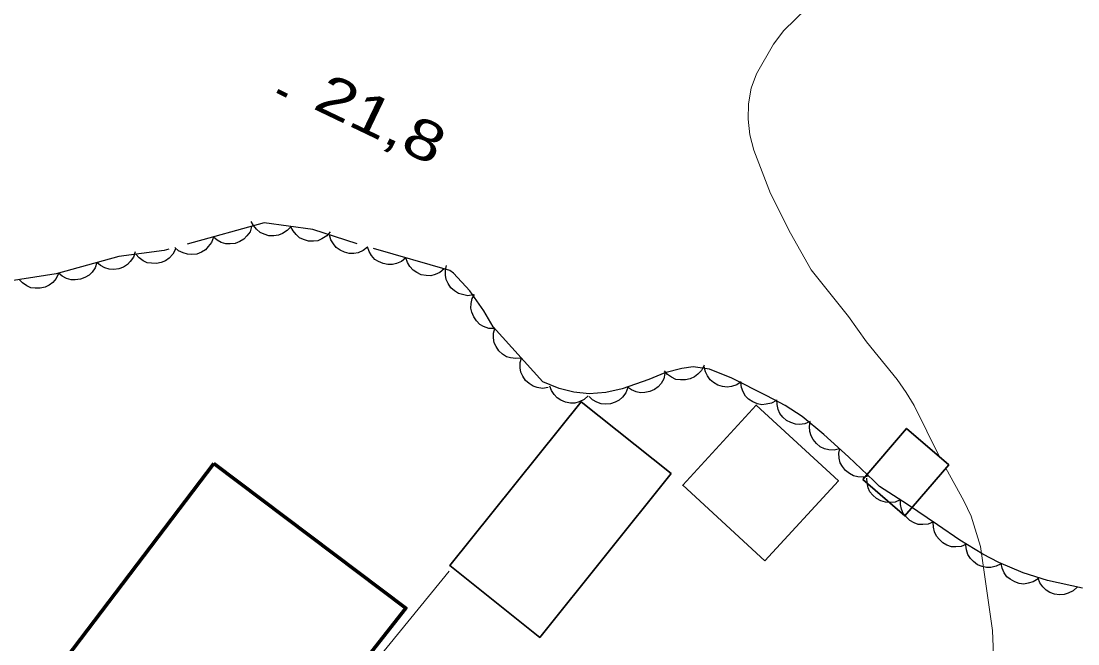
# Model space of a CAD drawing. Extents: x 355726 to 357533, y 5103782 to 5105258.
# Drawn here: x 356730.06 to 356769.86, y 5104545.24 to 5104568.69 of the extents above; entities that cross this region are included whole.
import ezdxf

# ---------------------------------------------------------------- set-up
doc = ezdxf.new("R2010")
doc.units = 0
doc.header["$LTSCALE"] = 0.6
doc.linetypes.add('DOT_DASHED', pattern=[7.7, 5, -1.2, 0.3, -1.2])
doc.linetypes.add('LONG_DASHED', pattern=[7.5, 6, -1.5])
for name, color, linetype, lineweight in [('19', 7, 'Continuous', 13), ('2', 7, 'LONG_DASHED', 13), ('3', 7, 'Continuous', 140), ('31', 7, 'Continuous', 35), ('44', 7, 'Continuous', 25)]:
    doc.layers.add(name, color=color, linetype=linetype, lineweight=lineweight)

msp = doc.modelspace()

# ---------------------------------------------------------------- linework, layer by layer
at = {"layer": '19'}
msp.add_lwpolyline([(356730.71, 5104522.92), (356730.94, 5104523.73), (356731.38, 5104525.05), (356732.48, 5104527.58), (356733.12, 5104529.09), (356733.72, 5104530.33), (356734.63, 5104531.97), (356735.85, 5104534.33), (356736.89, 5104536.2), (356737.99, 5104537.84), (356741.24, 5104541.91), (356746.18, 5104547.98)], dxfattribs=at)
at = {"layer": '2', "linetype": 'Continuous'}
for points in [[(356764.65, 5104552.28), (356763.7, 5104554.22), (356763.39, 5104554.7), (356763.06, 5104555.2), (356761.9, 5104556.61), (356761.22, 5104557.57), (356759.82, 5104559.33), (356759.04, 5104560.7), (356758.28, 5104562.2), (356757.65, 5104563.83), (356757.51, 5104564.41), (356757.44, 5104565), (356757.46, 5104565.57), (356757.55, 5104566.16), (356757.76, 5104566.7), (356758.4, 5104567.82), (356758.79, 5104568.34), (356760.48, 5104569.99)], [(356764.18, 5104518.04), (356764.4, 5104518.49), (356764.53, 5104518.99), (356764.58, 5104519.51), (356764.55, 5104522.26), (356764.74, 5104526), (356764.62, 5104528.74), (356764.67, 5104530.29), (356764.83, 5104531.91), (356765.12, 5104533.55), (356765.48, 5104535.09), (356766.08, 5104537.26), (356766.22, 5104537.96), (356766.42, 5104539.9), (356766.44, 5104541.82), (356766.7, 5104544.51), (356766.65, 5104545.74), (356766.19, 5104548.91), (356765.84, 5104550.05), (356765.56, 5104550.63), (356764.89, 5104551.85)]]:
    msp.add_lwpolyline(points, dxfattribs=at)
at = {"layer": '3'}
msp.add_line((356739.71, 5104566.06), (356740.07, 5104565.89), dxfattribs=at)
at = {"layer": '31'}
for points in [[(356754.54, 5104551.65), (356749.59, 5104545.48), (356746.21, 5104548.19), (356751.15, 5104554.36), (356754.54, 5104551.65)], [(356758.07, 5104548.37), (356754.98, 5104551.21), (356757.75, 5104554.23), (356760.84, 5104551.38), (356758.07, 5104548.37)], [(356761.76, 5104551.43), (356763.34, 5104550.06), (356765, 5104551.98), (356763.41, 5104553.35), (356761.76, 5104551.43)]]:
    msp.add_lwpolyline(points, close=True, dxfattribs=at)
at = {"layer": '31', "lineweight": 70}
msp.add_lwpolyline([(356737.32, 5104552.03), (356744.55, 5104546.59), (356741.18, 5104542.3), (356740.19, 5104543.11), (356736.99, 5104538.97), (356736.2, 5104539.51), (356735.03, 5104537.88), (356730.52, 5104541.34), (356731.55, 5104542.67), (356730.71, 5104543.33), (356737.32, 5104552.03)], close=True, dxfattribs=at)
at = {"layer": '44', "linetype": 'DOT_DASHED'}
for points in [[(356747.84, 5104557.18), (356747.49, 5104557.78), (356746.96, 5104558.53), (356746.35, 5104559.2), (356746.21, 5104559.3), (356742.72, 5104560.3), (356741.05, 5104560.84), (356739.21, 5104561.09), (356735.45, 5104560.05), (356733.74, 5104559.83), (356731.38, 5104559.18), (356729.2, 5104558.83), (356727.35, 5104558.53), (356727.02, 5104558.48), (356725.18, 5104558.73), (356724.45, 5104559.53), (356723.76, 5104561.1), (356723.24, 5104562.97), (356722.55, 5104564.54), (356721.9, 5104566.88), (356721.21, 5104568.45), (356720.39, 5104570.49)], [(356770.03, 5104547.34), (356768.72, 5104547.63), (356767.8, 5104547.92), (356766.88, 5104548.3), (356766.28, 5104548.62), (356765.42, 5104549.15), (356764.57, 5104549.72), (356763.44, 5104550.49), (356762.39, 5104551.17), (356762.17, 5104551.38), (356761.22, 5104552.28), (356760.29, 5104553.13), (356759.48, 5104553.8), (356758.84, 5104554.22), (356758.15, 5104554.58), (356756.83, 5104555.25), (356755.99, 5104555.59), (356755.37, 5104555.67), (356754.95, 5104555.61), (356754.31, 5104555.45), (356753.7, 5104555.2), (356752.7, 5104554.84), (356752.08, 5104554.7), (356751.46, 5104554.65), (356750.88, 5104554.72), (356750.33, 5104554.86), (356749.71, 5104555.11), (356747.84, 5104557.18)]]:
    msp.add_lwpolyline(points, dxfattribs=at)
at = {"layer": '44'}
for points in [[(356738.74, 5104560.96), (356738.68, 5104560.76), (356738.56, 5104560.6), (356738.45, 5104560.48), (356738.3, 5104560.39), (356738.12, 5104560.32), (356737.93, 5104560.3), (356737.77, 5104560.31), (356737.6, 5104560.36), (356737.44, 5104560.44), (356737.3, 5104560.56)], [(356740.22, 5104560.95), (356740.08, 5104560.8), (356739.91, 5104560.69), (356739.75, 5104560.63), (356739.58, 5104560.6), (356739.39, 5104560.61), (356739.21, 5104560.67), (356739.06, 5104560.73), (356738.93, 5104560.85), (356738.81, 5104560.99), (356738.73, 5104561.15)], [(356741.7, 5104560.75), (356741.57, 5104560.6), (356741.39, 5104560.49), (356741.24, 5104560.42), (356741.07, 5104560.4), (356740.88, 5104560.41), (356740.7, 5104560.47), (356740.55, 5104560.53), (356740.42, 5104560.65), (356740.3, 5104560.79), (356740.22, 5104560.95)], [(356737.3, 5104560.56), (356737.23, 5104560.36), (356737.11, 5104560.2), (356737, 5104560.08), (356736.85, 5104559.99), (356736.68, 5104559.92), (356736.49, 5104559.9), (356736.32, 5104559.91), (356736.16, 5104559.96), (356735.99, 5104560.04), (356735.85, 5104560.16)], [(356743.11, 5104560.18), (356742.94, 5104560.05), (356742.75, 5104559.97), (356742.59, 5104559.94), (356742.42, 5104559.94), (356742.24, 5104559.99), (356742.07, 5104560.07), (356741.93, 5104560.16), (356741.82, 5104560.3), (356741.73, 5104560.46), (356741.68, 5104560.64)], [(356744.55, 5104559.78), (356744.39, 5104559.64), (356744.2, 5104559.56), (356744.05, 5104559.52), (356743.87, 5104559.52), (356743.69, 5104559.56), (356743.52, 5104559.64), (356743.38, 5104559.72), (356743.26, 5104559.86), (356743.17, 5104560.02), (356743.11, 5104560.19)], [(356734.36, 5104560), (356734.29, 5104559.8), (356734.17, 5104559.64), (356734.06, 5104559.52), (356733.91, 5104559.43), (356733.74, 5104559.36), (356733.55, 5104559.34), (356733.38, 5104559.35), (356733.21, 5104559.4), (356733.05, 5104559.49), (356732.91, 5104559.6)], [(356735.87, 5104560.1), (356735.77, 5104559.92), (356735.63, 5104559.77), (356735.5, 5104559.67), (356735.34, 5104559.6), (356735.16, 5104559.56), (356734.97, 5104559.57), (356734.81, 5104559.59), (356734.65, 5104559.67), (356734.5, 5104559.78), (356734.38, 5104559.91)], [(356745.99, 5104559.36), (356745.83, 5104559.23), (356745.65, 5104559.15), (356745.49, 5104559.1), (356745.31, 5104559.11), (356745.13, 5104559.14), (356744.96, 5104559.23), (356744.82, 5104559.31), (356744.7, 5104559.45), (356744.61, 5104559.6), (356744.55, 5104559.78)], [(356732.91, 5104559.6), (356732.85, 5104559.4), (356732.73, 5104559.24), (356732.62, 5104559.12), (356732.46, 5104559.03), (356732.29, 5104558.97), (356732.1, 5104558.95), (356731.94, 5104558.95), (356731.77, 5104559), (356731.6, 5104559.09), (356731.47, 5104559.2)], [(356747.09, 5104558.38), (356746.89, 5104558.35), (356746.68, 5104558.39), (356746.53, 5104558.43), (356746.38, 5104558.53), (356746.24, 5104558.65), (356746.14, 5104558.81), (356746.07, 5104558.96), (356746.04, 5104559.13), (356746.04, 5104559.32), (356746.08, 5104559.49)], [(356731.47, 5104559.19), (356731.38, 5104559), (356731.25, 5104558.85), (356731.12, 5104558.75), (356730.96, 5104558.67), (356730.78, 5104558.63), (356730.59, 5104558.63), (356730.43, 5104558.65), (356730.27, 5104558.72), (356730.11, 5104558.83), (356729.99, 5104558.96)], [(356747.88, 5104557.11), (356747.67, 5104557.12), (356747.48, 5104557.19), (356747.34, 5104557.27), (356747.21, 5104557.4), (356747.11, 5104557.55), (356747.04, 5104557.73), (356747, 5104557.88), (356747.01, 5104558.06), (356747.05, 5104558.24), (356747.13, 5104558.4)], [(356748.9, 5104556), (356748.69, 5104555.98), (356748.49, 5104556.01), (356748.34, 5104556.05), (356748.19, 5104556.15), (356748.05, 5104556.28), (356747.95, 5104556.44), (356747.88, 5104556.58), (356747.85, 5104556.76), (356747.85, 5104556.94), (356747.9, 5104557.12)], [(356749.91, 5104554.89), (356749.7, 5104554.86), (356749.5, 5104554.89), (356749.34, 5104554.94), (356749.19, 5104555.04), (356749.06, 5104555.16), (356748.96, 5104555.32), (356748.88, 5104555.47), (356748.86, 5104555.64), (356748.86, 5104555.83), (356748.9, 5104556)], [(356754.31, 5104555.42), (356754.26, 5104555.22), (356754.16, 5104555.04), (356754.05, 5104554.92), (356753.91, 5104554.82), (356753.74, 5104554.74), (356753.55, 5104554.71), (356753.39, 5104554.69), (356753.22, 5104554.73), (356753.05, 5104554.81), (356752.9, 5104554.91)], [(356755.78, 5104555.73), (356755.68, 5104555.54), (356755.55, 5104555.39), (356755.42, 5104555.29), (356755.26, 5104555.22), (356755.08, 5104555.18), (356754.89, 5104555.18), (356754.72, 5104555.2), (356754.56, 5104555.28), (356754.41, 5104555.38), (356754.29, 5104555.52)], [(356757.18, 5104555.11), (356757.01, 5104554.99), (356756.81, 5104554.93), (356756.65, 5104554.91), (356756.48, 5104554.93), (356756.3, 5104554.98), (356756.14, 5104555.08), (356756.01, 5104555.18), (356755.91, 5104555.33), (356755.83, 5104555.49), (356755.79, 5104555.67)], [(356758.51, 5104554.4), (356758.32, 5104554.3), (356758.12, 5104554.26), (356757.96, 5104554.24), (356757.79, 5104554.28), (356757.62, 5104554.35), (356757.46, 5104554.46), (356757.34, 5104554.57), (356757.25, 5104554.73), (356757.19, 5104554.9), (356757.17, 5104555.08)], [(356751.42, 5104554.58), (356751.26, 5104554.44), (356751.08, 5104554.36), (356750.92, 5104554.31), (356750.75, 5104554.31), (356750.56, 5104554.34), (356750.39, 5104554.42), (356750.25, 5104554.5), (356750.13, 5104554.63), (356750.03, 5104554.78), (356749.97, 5104554.95)], [(356752.91, 5104554.89), (356752.83, 5104554.69), (356752.71, 5104554.53), (356752.59, 5104554.42), (356752.43, 5104554.34), (356752.26, 5104554.28), (356752.07, 5104554.27), (356751.9, 5104554.28), (356751.74, 5104554.34), (356751.58, 5104554.43), (356751.45, 5104554.56)], [(356759.78, 5104553.61), (356759.58, 5104553.52), (356759.38, 5104553.5), (356759.22, 5104553.51), (356759.05, 5104553.57), (356758.89, 5104553.65), (356758.75, 5104553.78), (356758.64, 5104553.91), (356758.57, 5104554.07), (356758.53, 5104554.25), (356758.52, 5104554.43)], [(356760.88, 5104552.59), (356760.68, 5104552.54), (356760.48, 5104552.55), (356760.32, 5104552.58), (356760.16, 5104552.66), (356760.01, 5104552.78), (356759.89, 5104552.93), (356759.81, 5104553.07), (356759.77, 5104553.24), (356759.75, 5104553.42), (356759.78, 5104553.6)], [(356761.98, 5104551.56), (356761.77, 5104551.52), (356761.57, 5104551.53), (356761.41, 5104551.57), (356761.26, 5104551.65), (356761.11, 5104551.77), (356761, 5104551.92), (356760.91, 5104552.06), (356760.87, 5104552.23), (356760.86, 5104552.42), (356760.89, 5104552.59)], [(356763.17, 5104550.66), (356762.98, 5104550.58), (356762.78, 5104550.56), (356762.61, 5104550.57), (356762.44, 5104550.62), (356762.28, 5104550.71), (356762.14, 5104550.84), (356762.03, 5104550.96), (356761.96, 5104551.12), (356761.92, 5104551.3), (356761.91, 5104551.48)], [(356764.42, 5104549.83), (356764.22, 5104549.75), (356764.02, 5104549.73), (356763.85, 5104549.74), (356763.69, 5104549.8), (356763.53, 5104549.89), (356763.39, 5104550.02), (356763.28, 5104550.15), (356763.22, 5104550.31), (356763.18, 5104550.49), (356763.18, 5104550.67)], [(356765.66, 5104548.99), (356765.47, 5104548.91), (356765.26, 5104548.89), (356765.1, 5104548.9), (356764.93, 5104548.96), (356764.77, 5104549.05), (356764.63, 5104549.18), (356764.53, 5104549.3), (356764.46, 5104549.46), (356764.42, 5104549.64), (356764.41, 5104549.82)], [(356766.97, 5104548.25), (356766.78, 5104548.16), (356766.58, 5104548.12), (356766.42, 5104548.11), (356766.25, 5104548.15), (356766.08, 5104548.22), (356765.93, 5104548.34), (356765.81, 5104548.45), (356765.72, 5104548.61), (356765.66, 5104548.78), (356765.64, 5104548.96)], [(356768.36, 5104547.69), (356768.18, 5104547.57), (356767.99, 5104547.52), (356767.83, 5104547.49), (356767.65, 5104547.51), (356767.48, 5104547.57), (356767.31, 5104547.67), (356767.18, 5104547.77), (356767.09, 5104547.92), (356767.01, 5104548.09), (356766.97, 5104548.26)], [(356769.83, 5104547.38), (356769.68, 5104547.24), (356769.5, 5104547.15), (356769.34, 5104547.1), (356769.17, 5104547.09), (356768.98, 5104547.11), (356768.81, 5104547.18), (356768.66, 5104547.26), (356768.54, 5104547.39), (356768.43, 5104547.54), (356768.37, 5104547.71)]]:
    msp.add_lwpolyline(points, dxfattribs=at)

# ---------------------------------------------------------------- texts
at = {"layer": '3', "width": 1.3}
msp.add_text('21,8   ', height=1.5, rotation=334.423, dxfattribs=at).set_placement((356741, 5104565.42))

doc.saveas('drawing.dxf')
